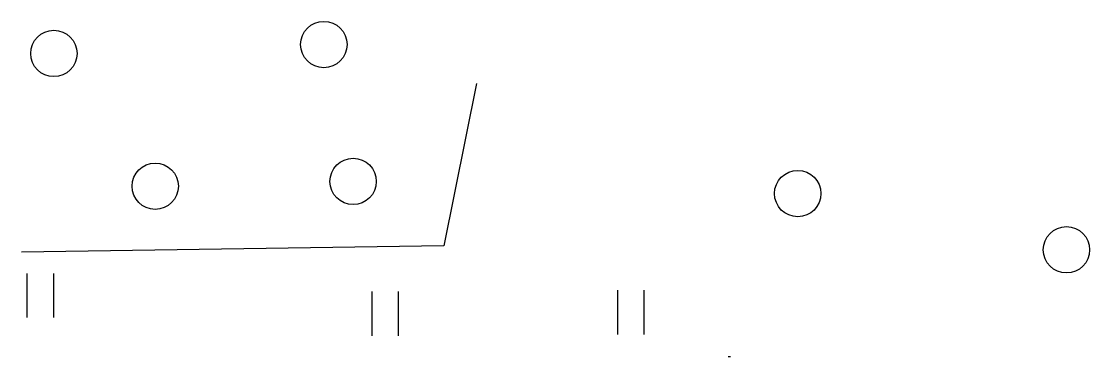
# Model space of a CAD drawing. Extents: x 554947 to 555436, y 6564938 to 6565792.
# Drawn here: x 555021.8 to 555040.23, y 6565669.22 to 6565675 of the extents above; entities that cross this region are included whole.
import ezdxf

# ---------------------------------------------------------------- set-up
doc = ezdxf.new("R2010")
doc.units = 0
doc.layers.add('HALJASTUS', color=7, linetype='Continuous')
doc.layers.add('RELJEEF', color=7, linetype='Continuous')

msp = doc.modelspace()

# ---------------------------------------------------------------- linework, layer by layer
at = {"layer": 'HALJASTUS'}
for p, q in [((555021.9, 6565670.652), (555021.9, 6565669.891)), ((555022.355, 6565670.652), (555022.355, 6565669.891)), ((555027.847, 6565670.339), (555027.847, 6565669.578)), ((555028.302, 6565670.339), (555028.302, 6565669.578)), ((555032.085, 6565670.363), (555032.085, 6565669.602)), ((555032.54, 6565670.363), (555032.54, 6565669.602))]:
    msp.add_line(p, q, dxfattribs=at)
msp.add_lwpolyline([(555029.652, 6565673.931), (555029.091, 6565671.127), (555021.803, 6565671.02)], dxfattribs=at)
for centre in [(555027.02, 6565674.602), (555022.364, 6565674.448), (555024.112, 6565672.157), (555027.525, 6565672.241), (555035.193, 6565672.03), (555039.828, 6565671.061)]:
    msp.add_circle(centre, 0.4, dxfattribs=at)
at = {"layer": 'RELJEEF'}
msp.add_line((555033.994, 6565669.217), (555034.036, 6565669.222), dxfattribs=at)

doc.saveas('drawing.dxf')
